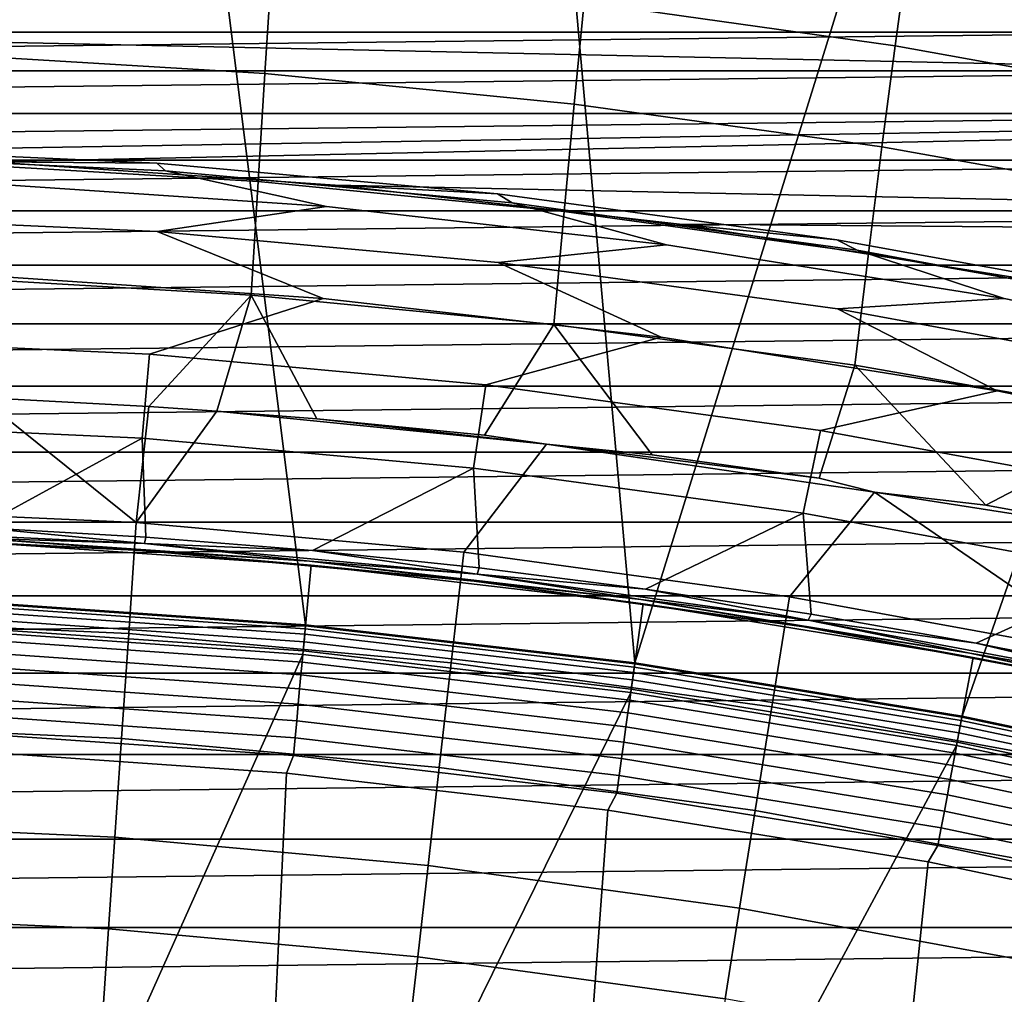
# Model space of a CAD drawing. Header units: metres. Extents: x -109 to 109, y -342 to 66.
# Tile 355 of 512: x 1.26 to 4.55, y 22.66 to 25.92. Entities that reach past the tile are written whole.
import ezdxf

# ---------------------------------------------------------------- set-up
doc = ezdxf.new("R2010")
doc.units = ezdxf.units.M
doc.layers.add('solid_K_24_62_16_000B91', color=7, linetype='CONTINUOUS')

msp = doc.modelspace()

# ---------------------------------------------------------------- linework, layer by layer
at = {"layer": 'solid_K_24_62_16_000B91'}
for points in [[(2.214481, 23.897617, 31), (1.822901, 27.025099, 31), (0.608043, 27.079681, 31), (1.108369, 23.974392, 31)], [(3.315669, 23.769861, 31), (3.034083, 26.91604, 31), (1.822901, 27.025099, 31), (2.214481, 23.897617, 31)], [(3.315669, 23.769861, 31), (4.239142, 26.752731, 31), (3.034083, 26.91604, 31)], [(3.315669, 23.769861, 31), (4.41003, 23.591347, 31), (5.435647, 26.535498, 31), (4.239142, 26.752731, 31)], [(4.41003, 23.591347, 31), (5.494714, 23.362534, 31), (5.435647, 26.535498, 31)], [(3.17856, 26.301939, -20.830509), (4.229364, 26.153234, -20.838158), (4.186142, 25.834295, -21.21855), (3.146032, 25.980246, -21.214027)], [(1.051748, 26.1486, -21.208364), (2.100646, 26.085161, -21.21059), (2.078459, 25.742004, -21.579145), (1.040738, 25.804131, -21.578333)], [(4.229364, 26.153234, -20.838158), (5.272953, 25.963215, -20.847523), (5.219214, 25.647755, -21.22402), (4.186142, 25.834295, -21.21855)], [(2.100646, 26.085161, -21.21059), (3.146032, 25.980246, -21.214027), (3.112747, 25.639214, -21.580339), (2.078459, 25.742004, -21.579145)], [(-9.349837, 26.074324, 46.928566), (10.466138, 25.646633, 46.833748), (0.000041, 25.471983, 46.795029), (-10.46606, 25.646666, 46.833755)], [(-9.349837, 26.074324, 46.928566), (9.349916, 26.074295, 46.928558), (10.466138, 25.646633, 46.833748)], [(4.800052, 25.996716, 84.926178), (-4.800061, 25.996714, 84.926178), (-5.392075, 25.880693, 84.926178)], [(5.392065, 25.880695, 84.926178), (4.800052, 25.996716, 84.926178), (-5.392075, 25.880693, 84.926178)], [(3.146032, 25.980246, -21.214027), (4.186142, 25.834295, -21.21855), (4.141887, 25.49618, -21.581829), (3.112747, 25.639214, -21.580339)], [(5.392065, 25.880695, 84.926178), (-5.392075, 25.880693, 84.926178), (-5.981372, 25.751209, 84.926178)], [(5.981362, 25.751213, 84.926178), (5.392065, 25.880695, 84.926178), (-5.981372, 25.751209, 84.926178)], [(4.186142, 25.834295, -21.21855), (5.219214, 25.647755, -21.22402), (5.164163, 25.313318, -21.583523), (4.141887, 25.49618, -21.581829)], [(1.040738, 25.804131, -21.578333), (2.078459, 25.742004, -21.579145), (2.055842, 25.380207, -21.929308), (1.029537, 25.440952, -21.929859)], [(5.981362, 25.751213, 84.926178), (-5.981372, 25.751209, 84.926178), (-6.567514, 25.608355, 84.926178)], [(6.567505, 25.608356, 84.926178), (5.981362, 25.751213, 84.926178), (-6.567514, 25.608355, 84.926178)], [(2.078459, 25.742004, -21.579145), (3.112747, 25.639214, -21.580339), (3.078791, 25.279655, -21.928335), (2.055842, 25.380207, -21.929308)], [(10.466138, 25.646633, 46.833748), (1.158164, 25.44591, 46.789249), (0.000041, 25.471983, 46.795029)], [(10.466138, 25.646633, 46.833748), (11.563872, 25.170752, 46.728249), (2.313837, 25.36775, 46.771919), (1.158164, 25.44591, 46.789249)], [(3.112747, 25.639214, -21.580339), (4.141887, 25.49618, -21.581829), (4.096713, 25.139687, -21.926893), (3.078791, 25.279655, -21.928335)], [(6.567505, 25.608356, 84.926178), (-6.567514, 25.608355, 84.926178), (-7.150271, 25.452192, 84.926178)], [(7.150262, 25.452194, 84.926178), (6.567505, 25.608356, 84.926178), (-7.150271, 25.452192, 84.926178)], [(0.000041, 25.471983, 46.795029), (1.158164, 25.44591, 46.789249), (1.716354, 25.442135, 45.643486), (0.572503, 25.493536, 45.643486)], [(0.572503, 25.493536, 45.643486), (1.716354, 25.442135, 45.643486), (1.745842, 25.41597, 44.4907), (0.582353, 25.469204, 44.4907)], [(4.141887, 25.49618, -21.581829), (5.164163, 25.313318, -21.583523), (5.107941, 24.960697, -21.924936), (4.096713, 25.139687, -21.926893)], [(0.582353, 25.469204, 44.4907), (1.745842, 25.41597, 44.4907), (2.284653, 25.296711, 43.340183), (1.143486, 25.373917, 43.340183)], [(7.150262, 25.452194, 84.926178), (-7.150271, 25.452192, 84.926178), (-7.72934, 25.282793, 84.926178)], [(7.729331, 25.282797, 84.926178), (7.150262, 25.452194, 84.926178), (-7.72934, 25.282793, 84.926178)], [(1.029537, 25.440952, -21.929859), (2.055842, 25.380207, -21.929308), (2.032856, 25.000582, -22.25996), (1.018174, 25.059881, -22.261822)], [(1.158164, 25.44591, 46.789249), (2.313837, 25.36775, 46.771919), (2.856745, 25.339437, 45.643486), (1.716354, 25.442135, 45.643486)], [(1.716354, 25.442135, 45.643486), (2.856745, 25.339437, 45.643486), (2.905682, 25.309612, 44.4907), (1.745842, 25.41597, 44.4907)], [(1.745842, 25.41597, 44.4907), (2.905682, 25.309612, 44.4907), (3.421188, 25.168209, 43.340183), (2.284653, 25.296711, 43.340183)], [(2.284653, 25.296711, 43.340183), (1.717443, 25.213121, 42.19429), (0.572874, 25.265055, 42.19429), (1.143486, 25.373917, 43.340183)], [(2.055842, 25.380207, -21.929308), (3.078791, 25.279655, -21.928335), (3.04425, 24.902374, -22.256901), (2.032856, 25.000582, -22.25996)], [(2.313837, 25.36775, 46.771919), (3.464599, 25.237667, 46.743084), (3.991376, 25.185652, 45.643486), (2.856745, 25.339437, 45.643486)], [(11.563872, 25.170752, 46.728249), (3.464599, 25.237667, 46.743084), (2.313837, 25.36775, 46.771919)], [(2.856745, 25.339437, 45.643486), (3.991376, 25.185652, 45.643486), (4.059449, 25.150354, 44.4907), (2.905682, 25.309612, 44.4907)], [(3.421188, 25.168209, 43.340183), (2.858483, 25.109365, 42.19429), (1.717443, 25.213121, 42.19429), (2.284653, 25.296711, 43.340183)], [(2.905682, 25.309612, 44.4907), (4.059449, 25.150354, 44.4907), (4.550786, 24.988668, 43.340183), (3.421188, 25.168209, 43.340183)], [(7.729331, 25.282797, 84.926178), (-7.72934, 25.282793, 84.926178), (-8.304354, 25.100277, 84.926178)], [(8.304345, 25.100279, 84.926178), (7.729331, 25.282797, 84.926178), (-8.304354, 25.100277, 84.926178)], [(0.572874, 25.265055, 42.19429), (1.717443, 25.213121, 42.19429), (2.273014, 24.98859, 41.055355), (1.137677, 25.06595, 41.055355)], [(3.078791, 25.279655, -21.928335), (4.096713, 25.139687, -21.926893), (4.050736, 24.765621, -22.25264), (3.04425, 24.902374, -22.256901)], [(3.464599, 25.237667, 46.743084), (4.608004, 25.055939, 46.702793), (5.11796, 24.981085, 45.643486), (3.991376, 25.185652, 45.643486)], [(11.563872, 25.170752, 46.728249), (4.608004, 25.055939, 46.702793), (3.464599, 25.237667, 46.743084)], [(1.717443, 25.213121, 42.19429), (2.858483, 25.109365, 42.19429), (3.403676, 24.859831, 41.055355), (2.273014, 24.98859, 41.055355)], [(4.550786, 24.988668, 43.340183), (3.993647, 24.953997, 42.19429), (2.858483, 25.109365, 42.19429), (3.421188, 25.168209, 43.340183)], [(3.991376, 25.185652, 45.643486), (5.11796, 24.981085, 45.643486), (5.204731, 24.938528, 44.4907), (4.059449, 25.150354, 44.4907)], [(4.096713, 25.139687, -21.926893), (5.107941, 24.960697, -21.924936), (5.050692, 24.590687, -22.247171), (4.050736, 24.765621, -22.25264)], [(4.059449, 25.150354, 44.4907), (5.204731, 24.938528, 44.4907), (5.671154, 24.758457, 43.340183), (4.550786, 24.988668, 43.340183)], [(8.304345, 25.100279, 84.926178), (-8.304354, 25.100277, 84.926178), (-8.87514, 24.904686, 84.926178)], [(8.875132, 24.904688, 84.926178), (8.304345, 25.100279, 84.926178), (-8.87514, 24.904686, 84.926178)], [(2.858483, 25.109365, 42.19429), (3.993647, 24.953997, 42.19429), (4.527338, 24.679939, 41.055355), (3.403676, 24.859831, 41.055355)], [(2.273014, 24.98859, 41.055355), (1.692805, 24.802961, 39.925716), (0.564657, 24.854248, 39.925716), (1.137677, 25.06595, 41.055355)], [(1.018174, 25.059881, -22.261822), (2.032856, 25.000582, -22.25996), (1.689712, 24.628023, -22.570768), (1.12757, 24.658012, -22.57235)], [(2.032856, 25.000582, -22.25996), (1.917567, 24.61244, -22.56995), (1.689712, 24.628023, -22.570768)], [(2.032856, 25.000582, -22.25996), (2.251781, 24.586, -22.568563), (1.917567, 24.61244, -22.56995)], [(2.032856, 25.000582, -22.25996), (3.04425, 24.902374, -22.256901), (2.813207, 24.531956, -22.565739), (2.251781, 24.586, -22.568563)], [(3.403676, 24.859831, 41.055355), (2.817461, 24.700495, 39.925716), (1.692805, 24.802961, 39.925716), (2.273014, 24.98859, 41.055355)], [(5.671154, 24.758457, 43.340183), (5.120602, 24.747335, 42.19429), (3.993647, 24.953997, 42.19429), (4.550786, 24.988668, 43.340183)], [(3.993647, 24.953997, 42.19429), (5.120602, 24.747335, 42.19429), (5.641687, 24.449286, 41.055355), (4.527338, 24.679939, 41.055355)], [(8.875132, 24.904688, 84.926178), (-8.87514, 24.904686, 84.926178), (-9.441233, 24.696188, 84.926178)], [(9.441224, 24.696192, 84.926178), (8.875132, 24.904688, 84.926178), (-9.441233, 24.696188, 84.926178)], [(3.04425, 24.902374, -22.256901), (3.373519, 24.465925, -22.56229), (3.020551, 24.501644, -22.569874), (2.813207, 24.531956, -22.565739)], [(3.04425, 24.902374, -22.256901), (4.050736, 24.765621, -22.25264), (3.932379, 24.387939, -22.558226), (3.373519, 24.465925, -22.56229)], [(1.692805, 24.802961, 39.925716), (1.667947, 24.522078, 38.807678), (0.556362, 24.572441, 38.807678), (0.564657, 24.854248, 39.925716)], [(4.527338, 24.679939, 41.055355), (3.936302, 24.547058, 39.925716), (2.817461, 24.700495, 39.925716), (3.403676, 24.859831, 41.055355)], [(2.817461, 24.700495, 39.925716), (2.776113, 24.421457, 38.807678), (1.667947, 24.522078, 38.807678), (1.692805, 24.802961, 39.925716)], [(4.050736, 24.765621, -22.25264), (4.489369, 24.298058, -22.553547), (4.117363, 24.341356, -22.569874), (3.932379, 24.387939, -22.558226)], [(4.050736, 24.765621, -22.25264), (5.050692, 24.590687, -22.247171), (4.489369, 24.298058, -22.553547)], [(3.936302, 24.547058, 39.925716), (3.878589, 24.270782, 38.807678), (2.776113, 24.421457, 38.807678), (2.817461, 24.700495, 39.925716)], [(9.441224, 24.696192, 84.926178), (-9.441233, 24.696188, 84.926178), (-10.002538, 24.474815, 84.926178)], [(10.002529, 24.474819, 84.926178), (9.441224, 24.696192, 84.926178), (-10.002538, 24.474815, 84.926178)], [(5.641687, 24.449286, 41.055355), (5.047021, 24.342968, 39.925716), (3.936302, 24.547058, 39.925716), (4.527338, 24.679939, 41.055355)], [(1.648136, 24.239376, -22.877867), (0.549832, 24.289122, -22.877867), (1.12757, 24.658012, -22.57235)], [(1.648136, 24.239376, -22.877867), (1.12757, 24.658012, -22.57235), (1.689712, 24.628023, -22.570768)], [(1.648136, 24.239376, -22.877867), (1.689712, 24.628023, -22.570768), (1.917567, 24.61244, -22.56995)], [(1.648136, 24.239376, -22.877867), (1.917567, 24.61244, -22.56995), (3.020551, 24.501644, -22.569874), (2.743066, 24.139994, -22.877867)], [(3.020551, 24.501644, -22.569874), (1.917567, 24.61244, -22.56995), (2.251781, 24.586, -22.568563)], [(1.1202, 24.223169, 37.711193), (0.56025, 24.242584, 37.711193), (0.556362, 24.572441, 38.807678), (1.667947, 24.522078, 38.807678)], [(3.020551, 24.501644, -22.569874), (2.251781, 24.586, -22.568563), (2.813207, 24.531956, -22.565739)], [(5.050692, 24.590687, -22.247171), (5.044268, 24.19632, -22.548262), (4.489369, 24.298058, -22.553547)], [(5.047021, 24.342968, 39.925716), (4.973116, 24.070366, 38.807678), (3.878589, 24.270782, 38.807678), (3.936302, 24.547058, 39.925716)], [(1.679552, 24.190821, 37.711193), (1.1202, 24.223169, 37.711193), (1.667947, 24.522078, 38.807678)], [(2.238008, 24.145559, 37.711193), (1.679552, 24.190821, 37.711193), (1.667947, 24.522078, 38.807678), (2.776113, 24.421457, 38.807678)], [(2.743066, 24.139994, -22.877867), (3.020551, 24.501644, -22.569874), (4.117363, 24.341356, -22.569874), (3.832378, 23.991179, -22.877867)], [(3.020551, 24.501644, -22.569874), (3.373519, 24.465925, -22.56229), (3.932379, 24.387939, -22.558226)], [(4.117363, 24.341356, -22.569874), (3.020551, 24.501644, -22.569874), (3.932379, 24.387939, -22.558226)], [(10.002529, 24.474819, 84.926178), (-10.002538, 24.474815, 84.926178), (-10.558548, 24.240767, 84.926178)], [(10.558539, 24.24077, 84.926178), (10.002529, 24.474819, 84.926178), (-10.558548, 24.240767, 84.926178)], [(2.795269, 24.087408, 37.711193), (2.238008, 24.145559, 37.711193), (2.776113, 24.421457, 38.807678)], [(3.351038, 24.016396, 37.711193), (2.795269, 24.087408, 37.711193), (2.776113, 24.421457, 38.807678), (3.878589, 24.270782, 38.807678)], [(4.913842, 23.793232, -22.877867), (3.832378, 23.991179, -22.877867), (4.117363, 24.341356, -22.569874)], [(4.117363, 24.341356, -22.569874), (4.489369, 24.298058, -22.553547), (5.044268, 24.19632, -22.548262)], [(4.913842, 23.793232, -22.877867), (4.117363, 24.341356, -22.569874), (5.044268, 24.19632, -22.548262), (5.205874, 24.131994, -22.569874)], [(1.622866, 23.86764, -23.208817), (0.541405, 23.916622, -23.208817), (0.549832, 24.289122, -22.877867), (1.648136, 24.239376, -22.877867)], [(3.905017, 23.932564, 37.711193), (3.351038, 24.016396, 37.711193), (3.878589, 24.270782, 38.807678)], [(4.456912, 23.835953, 37.711193), (3.905017, 23.932564, 37.711193), (3.878589, 24.270782, 38.807678), (4.973116, 24.070366, 38.807678)], [(10.558539, 24.24077, 84.926178), (-10.558548, 24.240767, 84.926178), (-11.109193, 23.994074, 84.926178)], [(11.109184, 23.99408, 84.926178), (10.558539, 24.24077, 84.926178), (-11.109193, 23.994074, 84.926178)], [(2.701003, 23.769781, -23.208817), (1.622866, 23.86764, -23.208817), (1.648136, 24.239376, -22.877867), (2.743066, 24.139994, -22.877867)], [(1.675387, 24.169733, 37.635696), (0.558859, 24.221285, 37.635696), (1.1202, 24.223169, 37.711193)], [(1.114982, 24.186666, 37.558521), (0.558859, 24.221285, 37.635696), (1.675387, 24.169733, 37.635696)], [(1.675387, 24.169733, 37.635696), (1.1202, 24.223169, 37.711193), (1.679552, 24.190821, 37.711193)], [(1.669058, 24.145472, 37.480381), (1.117638, 24.174177, 37.401829), (0.556745, 24.196686, 37.480381)], [(1.669058, 24.145472, 37.480381), (0.556745, 24.196686, 37.480381), (1.114982, 24.186666, 37.558521)], [(1.117954, 24.174164, 34.900002), (2.232654, 24.096788, 34.900002), (2.20495, 23.798069, 34.599998), (1.104079, 23.874485, 34.599998)], [(2.227597, 24.109663, 37.558521), (1.114982, 24.186666, 37.558521), (1.675387, 24.169733, 37.635696)], [(1.669058, 24.145472, 37.480381), (1.114982, 24.186666, 37.558521), (2.227597, 24.109663, 37.558521)], [(1.117638, 24.174177, 37.401829), (2.232892, 24.096767, 37.401829), (2.232654, 24.096788, 34.900002), (1.117954, 24.174164, 34.900002)], [(1.669058, 24.145472, 37.480381), (2.232892, 24.096767, 37.401829), (1.117638, 24.174177, 37.401829)], [(1.675387, 24.169733, 37.635696), (1.679552, 24.190821, 37.711193), (2.238008, 24.145559, 37.711193)], [(2.777838, 24.043152, 37.480381), (2.232892, 24.096767, 37.401829), (1.669058, 24.145472, 37.480381)], [(2.777838, 24.043152, 37.480381), (1.669058, 24.145472, 37.480381), (2.227597, 24.109663, 37.558521)], [(2.788349, 24.066742, 37.635696), (1.675387, 24.169733, 37.635696), (2.238008, 24.145559, 37.711193)], [(2.227597, 24.109663, 37.558521), (1.675387, 24.169733, 37.635696), (2.788349, 24.066742, 37.635696)], [(2.788349, 24.066742, 37.635696), (2.238008, 24.145559, 37.711193), (2.795269, 24.087408, 37.711193)], [(3.773609, 23.623247, -23.208817), (2.701003, 23.769781, -23.208817), (2.743066, 24.139994, -22.877867), (3.832378, 23.991179, -22.877867)], [(3.335487, 23.981504, 37.558521), (2.227597, 24.109663, 37.558521), (2.788349, 24.066742, 37.635696)], [(2.777838, 24.043152, 37.480381), (2.227597, 24.109663, 37.558521), (3.335487, 23.981504, 37.558521)], [(2.232654, 24.096788, 34.900002), (3.343248, 23.967951, 34.900002), (3.301771, 23.67083, 34.599998), (2.20495, 23.798069, 34.599998)], [(3.34338, 23.967934, 37.401829), (3.343248, 23.967951, 34.900002), (2.232654, 24.096788, 34.900002), (2.232892, 24.096767, 37.401829)], [(2.777838, 24.043152, 37.480381), (3.34338, 23.967934, 37.401829), (2.232892, 24.096767, 37.401829)], [(2.788349, 24.066742, 37.635696), (2.795269, 24.087408, 37.711193), (3.351038, 24.016396, 37.711193)], [(3.880738, 23.889944, 37.480381), (3.34338, 23.967934, 37.401829), (2.777838, 24.043152, 37.480381)], [(3.880738, 23.889944, 37.480381), (2.777838, 24.043152, 37.480381), (3.335487, 23.981504, 37.558521)], [(3.895377, 23.912527, 37.635696), (2.788349, 24.066742, 37.635696), (3.351038, 24.016396, 37.711193)], [(3.335487, 23.981504, 37.558521), (2.788349, 24.066742, 37.635696), (3.895377, 23.912527, 37.635696)], [(5.006427, 23.726618, 37.711193), (4.456912, 23.835953, 37.711193), (4.973116, 24.070366, 38.807678)], [(3.895377, 23.912527, 37.635696), (3.351038, 24.016396, 37.711193), (3.905017, 23.932564, 37.711193)], [(11.109184, 23.99408, 84.926178), (-11.109193, 23.994074, 84.926178), (-11.65398, 23.734957, 84.926178)], [(11.653972, 23.734961, 84.926178), (11.109184, 23.99408, 84.926178), (-11.65398, 23.734957, 84.926178)], [(1.108238, 23.970829, 33.559608), (2.214112, 23.89407, 33.559608), (2.21444, 23.897621, 33.5), (1.108403, 23.974392, 33.5)], [(1.108403, 23.974392, 33.5), (2.21444, 23.897621, 33.5), (2.214481, 23.897617, 31), (1.108369, 23.974392, 31)], [(4.436299, 23.802464, 37.558521), (3.335487, 23.981504, 37.558521), (3.895377, 23.912527, 37.635696)], [(3.880738, 23.889944, 37.480381), (3.335487, 23.981504, 37.558521), (4.436299, 23.802464, 37.558521)], [(4.838488, 23.428337, -23.208817), (3.773609, 23.623247, -23.208817), (3.832378, 23.991179, -22.877867), (4.913842, 23.793232, -22.877867)], [(2.21146, 23.865459, 33.676792), (1.106911, 23.942127, 33.676792), (1.105768, 23.917404, 33.731934), (2.209177, 23.840816, 33.731934)], [(2.213113, 23.883297, 33.619072), (1.107739, 23.960022, 33.619072), (1.106911, 23.942127, 33.676792), (2.21146, 23.865459, 33.676792)], [(2.214112, 23.89407, 33.559608), (1.108238, 23.970829, 33.559608), (1.107739, 23.960022, 33.619072), (2.213113, 23.883297, 33.619072)], [(3.343248, 23.967951, 34.900002), (4.447, 23.787901, 34.900002), (4.391842, 23.493015, 34.599998), (3.301771, 23.67083, 34.599998)], [(3.34338, 23.967934, 37.401829), (4.446733, 23.787951, 37.401829), (4.447, 23.787901, 34.900002), (3.343248, 23.967951, 34.900002)], [(3.880738, 23.889944, 37.480381), (4.446733, 23.787951, 37.401829), (3.34338, 23.967934, 37.401829)], [(1.598985, 23.51639, -23.561533), (0.53344, 23.564651, -23.561533), (0.541405, 23.916622, -23.208817), (1.622866, 23.86764, -23.208817)], [(2.209177, 23.840816, 33.731934), (1.105768, 23.917404, 33.731934), (1.104326, 23.886217, 33.783684), (2.206296, 23.809729, 33.783684)], [(3.895377, 23.912527, 37.635696), (3.905017, 23.932564, 37.711193), (4.456912, 23.835953, 37.711193)], [(4.994114, 23.70742, 37.635696), (3.895377, 23.912527, 37.635696), (4.456912, 23.835953, 37.711193)], [(4.436299, 23.802464, 37.558521), (3.895377, 23.912527, 37.635696), (4.994114, 23.70742, 37.635696)], [(0.526494, 22.443827, 34.599998), (1.104079, 23.874485, 34.599998), (2.20495, 23.798069, 34.599998), (1.577798, 22.394487, 34.599998)], [(2.206296, 23.809729, 33.783684), (1.104326, 23.886217, 33.783684), (1.102607, 23.849022, 33.831291), (2.202861, 23.772652, 33.831291)], [(3.313765, 23.755604, 33.619072), (2.213113, 23.883297, 33.619072), (2.21146, 23.865459, 33.676792), (3.31129, 23.737862, 33.676792)], [(3.31526, 23.766319, 33.559608), (2.214112, 23.89407, 33.559608), (2.213113, 23.883297, 33.619072), (3.313765, 23.755604, 33.619072)], [(2.214112, 23.89407, 33.559608), (3.31526, 23.766319, 33.559608), (3.315752, 23.76985, 33.5), (2.21444, 23.897621, 33.5)], [(2.21444, 23.897621, 33.5), (3.315752, 23.76985, 33.5), (3.315669, 23.769861, 31), (2.214481, 23.897617, 31)], [(4.975425, 23.686171, 37.480381), (4.446733, 23.787951, 37.401829), (3.880738, 23.889944, 37.480381)], [(4.975425, 23.686171, 37.480381), (3.880738, 23.889944, 37.480381), (4.436299, 23.802464, 37.558521)], [(2.202861, 23.772652, 33.831291), (1.102607, 23.849022, 33.831291), (1.100634, 23.806358, 33.874054), (2.19892, 23.730125, 33.874054)], [(2.661256, 23.419971, -23.561533), (1.598985, 23.51639, -23.561533), (1.622866, 23.86764, -23.208817), (2.701003, 23.769781, -23.208817)], [(3.31129, 23.737862, 33.676792), (2.21146, 23.865459, 33.676792), (2.209177, 23.840816, 33.731934), (3.307871, 23.71335, 33.731934)], [(3.303558, 23.682428, 33.783684), (2.206296, 23.809729, 33.783684), (2.202861, 23.772652, 33.831291), (3.298413, 23.64555, 33.831291)], [(3.307871, 23.71335, 33.731934), (2.209177, 23.840816, 33.731934), (2.206296, 23.809729, 33.783684), (3.303558, 23.682428, 33.783684)], [(4.994114, 23.70742, 37.635696), (4.456912, 23.835953, 37.711193), (5.006427, 23.726618, 37.711193)], [(2.19892, 23.730125, 33.874054), (1.100634, 23.806358, 33.874054), (1.098438, 23.758852, 33.911354), (2.194532, 23.682772, 33.911354)], [(1.577798, 22.394487, 34.599998), (2.20495, 23.798069, 34.599998), (3.301771, 23.67083, 34.599998), (2.625333, 22.295963, 34.599998)], [(4.447, 23.787901, 34.900002), (5.540596, 23.557203, 34.900002), (5.471883, 23.265179, 34.599998), (4.391842, 23.493015, 34.599998)], [(5.527699, 23.57292, 37.558521), (4.436299, 23.802464, 37.558521), (4.994114, 23.70742, 37.635696)], [(4.975425, 23.686171, 37.480381), (4.436299, 23.802464, 37.558521), (5.527699, 23.57292, 37.558521)], [(4.446733, 23.787951, 37.401829), (5.540596, 23.557203, 37.401829), (5.540596, 23.557203, 34.900002), (4.447, 23.787901, 34.900002)], [(4.975425, 23.686171, 37.480381), (5.540596, 23.557203, 37.401829), (4.446733, 23.787951, 37.401829)], [(2.194532, 23.682772, 33.911354), (1.098438, 23.758852, 33.911354), (1.09605, 23.707199, 33.942642), (2.189761, 23.631283, 33.942642)], [(3.298413, 23.64555, 33.831291), (2.202861, 23.772652, 33.831291), (2.19892, 23.730125, 33.874054), (3.292513, 23.603251, 33.874054)], [(3.718077, 23.275595, -23.561533), (2.661256, 23.419971, -23.561533), (2.701003, 23.769781, -23.208817), (3.773609, 23.623247, -23.208817)], [(4.407345, 23.577215, 33.619072), (3.313765, 23.755604, 33.619072), (3.31129, 23.737862, 33.676792), (4.404053, 23.559605, 33.676792)], [(4.409333, 23.587849, 33.559608), (3.31526, 23.766319, 33.559608), (3.313765, 23.755604, 33.619072), (4.407345, 23.577215, 33.619072)], [(3.31526, 23.766319, 33.559608), (4.409333, 23.587849, 33.559608), (4.409987, 23.591354, 33.5), (3.315752, 23.76985, 33.5)], [(3.315752, 23.76985, 33.5), (4.409987, 23.591354, 33.5), (4.41003, 23.591347, 31), (3.315669, 23.769861, 31)], [(11.653972, 23.734961, 84.926178), (-11.65398, 23.734957, 84.926178), (-12.192809, 23.463463, 84.926178)], [(12.192801, 23.463469, 84.926178), (11.653972, 23.734961, 84.926178), (-12.192809, 23.463463, 84.926178)], [(3.292513, 23.603251, 33.874054), (2.19892, 23.730125, 33.874054), (2.194532, 23.682772, 33.911354), (3.285943, 23.55615, 33.911354)], [(4.399506, 23.535278, 33.731934), (3.307871, 23.71335, 33.731934), (3.303558, 23.682428, 33.783684), (4.393769, 23.504589, 33.783684)], [(4.404053, 23.559605, 33.676792), (3.31129, 23.737862, 33.676792), (3.307871, 23.71335, 33.731934), (4.399506, 23.535278, 33.731934)], [(2.189761, 23.631283, 33.942642), (1.09605, 23.707199, 33.942642), (1.093505, 23.652151, 33.967464), (2.184676, 23.576412, 33.967464)], [(3.285943, 23.55615, 33.911354), (2.194532, 23.682772, 33.911354), (2.189761, 23.631283, 33.942642), (3.278799, 23.504938, 33.942642)], [(4.393769, 23.504589, 33.783684), (3.303558, 23.682428, 33.783684), (3.298413, 23.64555, 33.831291), (4.386927, 23.467987, 33.831291)], [(2.184676, 23.576412, 33.967464), (1.093505, 23.652151, 33.967464), (1.09084, 23.594513, 33.985455), (2.179353, 23.518959, 33.985455)], [(2.625333, 22.295963, 34.599998), (3.301771, 23.67083, 34.599998), (4.391842, 23.493015, 34.599998), (3.667915, 22.148336, 34.599998)], [(4.386927, 23.467987, 33.831291), (3.298413, 23.64555, 33.831291), (3.292513, 23.603251, 33.874054), (4.379079, 23.426006, 33.874054)], [(3.278799, 23.504938, 33.942642), (2.189761, 23.631283, 33.942642), (2.184676, 23.576412, 33.967464), (3.271185, 23.450359, 33.967464)], [(4.767284, 23.083551, -23.561533), (3.718077, 23.275595, -23.561533), (3.773609, 23.623247, -23.208817), (4.838488, 23.428337, -23.208817)], [(2.179353, 23.518959, 33.985455), (1.09084, 23.594513, 33.985455), (1.088095, 23.53513, 33.996353), (2.173867, 23.459764, 33.996353)], [(4.379079, 23.426006, 33.874054), (3.292513, 23.603251, 33.874054), (3.285943, 23.55615, 33.911354), (4.370341, 23.379259, 33.911354)], [(5.493997, 23.359041, 33.559608), (4.409333, 23.587849, 33.559608), (4.407345, 23.577215, 33.619072), (5.49152, 23.348511, 33.619072)], [(4.409333, 23.587849, 33.559608), (5.493997, 23.359041, 33.559608), (5.494812, 23.362514, 33.5), (4.409987, 23.591354, 33.5)], [(4.409987, 23.591354, 33.5), (5.494812, 23.362514, 33.5), (5.494714, 23.362534, 31), (4.41003, 23.591347, 31)], [(1.576582, 23.186893, -23.93474), (0.525967, 23.23448, -23.93474), (0.53344, 23.564651, -23.561533), (1.598985, 23.51639, -23.561533)], [(3.271185, 23.450359, 33.967464), (2.184676, 23.576412, 33.967464), (2.179353, 23.518959, 33.985455), (3.263214, 23.393213, 33.985455)], [(4.370341, 23.379259, 33.911354), (3.285943, 23.55615, 33.911354), (3.278799, 23.504938, 33.942642), (4.360839, 23.32843, 33.942642)], [(5.487418, 23.331072, 33.676792), (4.404053, 23.559605, 33.676792), (4.399506, 23.535278, 33.731934), (5.481752, 23.30698, 33.731934)], [(5.49152, 23.348511, 33.619072), (4.407345, 23.577215, 33.619072), (4.404053, 23.559605, 33.676792), (5.487418, 23.331072, 33.676792)], [(2.173867, 23.459764, 33.996353), (1.088095, 23.53513, 33.996353), (1.074634, 23.475412, 34), (2.150878, 23.401358, 34)], [(2.623969, 23.091825, -23.93474), (1.576582, 23.186893, -23.93474), (1.598985, 23.51639, -23.561533), (2.661256, 23.419971, -23.561533)], [(3.263214, 23.393213, 33.985455), (2.179353, 23.518959, 33.985455), (2.173867, 23.459764, 33.996353), (3.255001, 23.334335, 33.996353)], [(5.481752, 23.30698, 33.731934), (4.399506, 23.535278, 33.731934), (4.393769, 23.504589, 33.783684), (5.474604, 23.27659, 33.783684)], [(4.360839, 23.32843, 33.942642), (3.278799, 23.504938, 33.942642), (3.271185, 23.450359, 33.967464), (4.350714, 23.274261, 33.967464)], [(3.667915, 22.148336, 34.599998), (4.391842, 23.493015, 34.599998), (5.471883, 23.265179, 34.599998), (4.702084, 21.952063, 34.599998)], [(5.474604, 23.27659, 33.783684), (4.393769, 23.504589, 33.783684), (4.386927, 23.467987, 33.831291), (5.466079, 23.240343, 33.831291)], [(12.192801, 23.463469, 84.926178), (-12.192809, 23.463463, 84.926178), (-12.725256, 23.179804, 84.926178)], [(12.725247, 23.17981, 84.926178), (12.192801, 23.463469, 84.926178), (-12.725256, 23.179804, 84.926178)], [(1.052287, 22.475378, 34), (2.103826, 22.401424, 34), (2.150878, 23.401358, 34), (1.074634, 23.475412, 34)], [(3.255001, 23.334335, 33.996353), (2.173867, 23.459764, 33.996353), (2.150878, 23.401358, 34), (3.225743, 23.27755, 34)], [(4.350714, 23.274261, 33.967464), (3.271185, 23.450359, 33.967464), (3.263214, 23.393213, 33.985455), (4.340112, 23.217546, 33.985455)], [(5.466079, 23.240343, 33.831291), (4.386927, 23.467987, 33.831291), (4.379079, 23.426006, 33.874054), (5.456301, 23.198769, 33.874054)], [(3.665982, 22.949471, -23.93474), (2.623969, 23.091825, -23.93474), (2.661256, 23.419971, -23.561533), (3.718077, 23.275595, -23.561533)], [(5.456301, 23.198769, 33.874054), (4.379079, 23.426006, 33.874054), (4.370341, 23.379259, 33.911354), (5.445413, 23.152475, 33.911354)], [(2.103826, 22.401424, 34), (3.151598, 22.278181, 34), (3.225743, 23.27755, 34), (2.150878, 23.401358, 34)], [(4.340112, 23.217546, 33.985455), (3.263214, 23.393213, 33.985455), (3.255001, 23.334335, 33.996353), (4.329188, 23.159109, 33.996353)], [(5.445413, 23.152475, 33.911354), (4.370341, 23.379259, 33.911354), (4.360839, 23.32843, 33.942642), (5.433574, 23.10214, 33.942642)], [(4.329188, 23.159109, 33.996353), (3.255001, 23.334335, 33.996353), (3.225743, 23.27755, 34), (4.296189, 23.103951, 34)], [(5.433574, 23.10214, 33.942642), (4.360839, 23.32843, 33.942642), (4.350714, 23.274261, 33.967464), (5.420957, 23.048496, 33.967464)], [(3.151598, 22.278181, 34), (4.192595, 22.10593, 34), (4.296189, 23.103951, 34), (3.225743, 23.27755, 34)], [(4.700488, 22.76012, -23.93474), (3.665982, 22.949471, -23.93474), (3.718077, 23.275595, -23.561533), (4.767284, 23.083551, -23.561533)], [(5.420957, 23.048496, 33.967464), (4.350714, 23.274261, 33.967464), (4.340112, 23.217546, 33.985455), (5.407747, 22.992331, 33.985455)], [(1.555737, 22.880337, -24.327097), (0.519012, 22.927294, -24.327097), (0.525967, 23.23448, -23.93474), (1.576582, 23.186893, -23.93474)], [(5.407747, 22.992331, 33.985455), (4.340112, 23.217546, 33.985455), (4.329188, 23.159109, 33.996353), (5.394136, 22.934462, 33.996353)], [(2.589276, 22.786528, -24.327097), (1.555737, 22.880337, -24.327097), (1.576582, 23.186893, -23.93474), (2.623969, 23.091825, -23.93474)], [(12.725247, 23.17981, 84.926178), (-12.725256, 23.179804, 84.926178), (-13.25114, 22.884083, 84.926178)], [(13.251131, 22.884089, 84.926178), (12.725247, 23.17981, 84.926178), (-13.25114, 22.884083, 84.926178)], [(5.394136, 22.934462, 33.996353), (4.329188, 23.159109, 33.996353), (4.296189, 23.103951, 34), (5.359163, 22.88076, 34)], [(3.617512, 22.646053, -24.327097), (2.589276, 22.786528, -24.327097), (2.623969, 23.091825, -23.93474), (3.665982, 22.949471, -23.93474)], [(4.192595, 22.10593, 34), (5.224064, 21.885136, 34), (5.359163, 22.88076, 34), (4.296189, 23.103951, 34)], [(1.536524, 22.597828, -24.737186), (0.512601, 22.644203, -24.737186), (0.519012, 22.927294, -24.327097), (1.555737, 22.880337, -24.327097)], [(4.63834, 22.459208, -24.327097), (3.617512, 22.646053, -24.327097), (3.665982, 22.949471, -23.93474), (4.700488, 22.76012, -23.93474)], [(13.251131, 22.884089, 84.926178), (-13.25114, 22.884083, 84.926178), (-13.770153, 22.576464, 84.926178)], [(13.770144, 22.576469, 84.926178), (13.251131, 22.884089, 84.926178), (-13.770153, 22.576464, 84.926178)], [(2.557301, 22.505175, -24.737186), (1.536524, 22.597828, -24.737186), (1.555737, 22.880337, -24.327097), (2.589276, 22.786528, -24.327097)], [(3.572842, 22.366438, -24.737186), (2.557301, 22.505175, -24.737186), (2.589276, 22.786528, -24.327097), (3.617512, 22.646053, -24.327097)]]:
    msp.add_3dface(points, dxfattribs=at)

doc.saveas('drawing.dxf')
